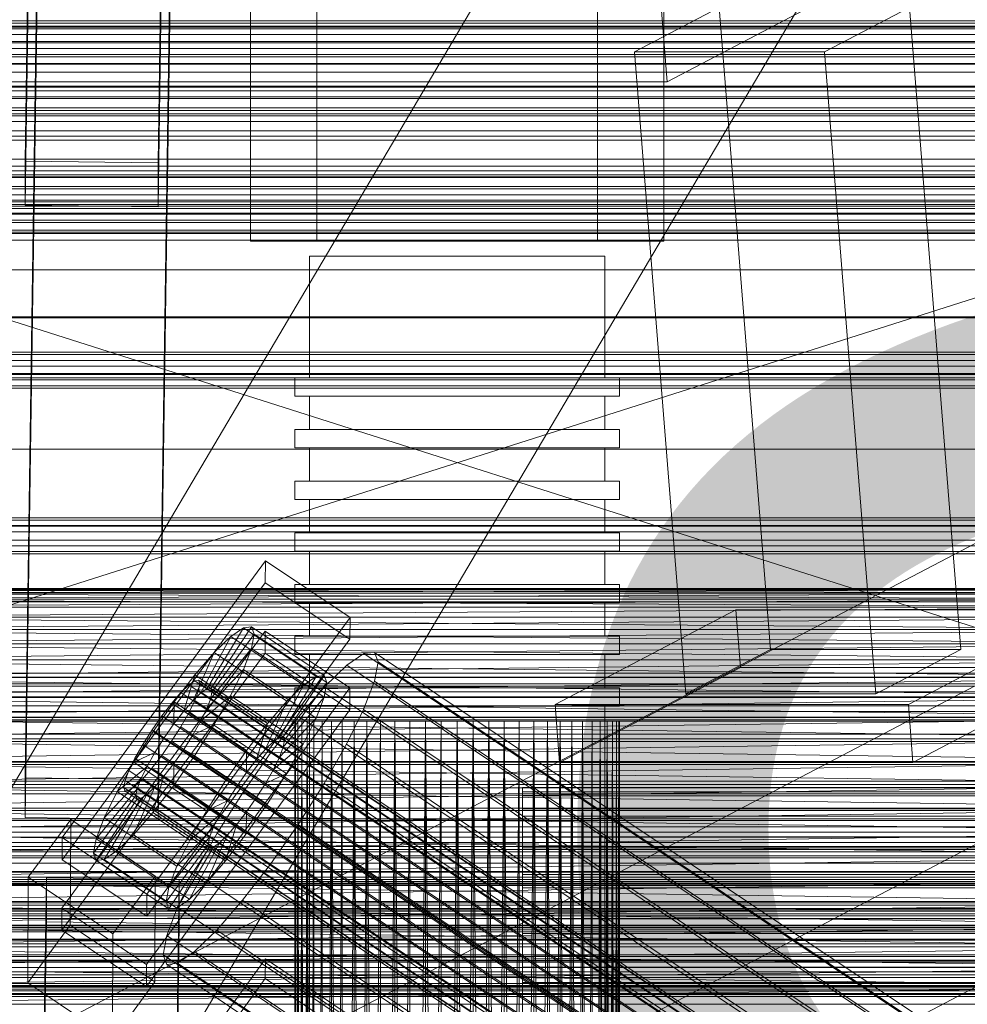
# Model space of a CAD drawing. Header units: millimetres. Extents: x -4738 to 65662, y -68080 to 6847.
# Tile 260 of 656: x -379 to -251, y -33858 to -33725. Entities that reach past the tile are written whole.
import ezdxf

# ---------------------------------------------------------------- set-up
doc = ezdxf.new("R2010")
doc.units = ezdxf.units.MM
for name, color, linetype, lineweight in [('COTAS_O', 1, 'Continuous', 0), ('frontal_briquetadora', 7, 'Continuous', 0), ('frontal_C01', 7, 'Continuous', 0), ('frontal_C02', 7, 'Continuous', 0), ('frontal_C03', 7, 'Continuous', 0), ('frontal_C10', 7, 'Continuous', 0), ('frontal_mezcladora', 7, 'Continuous', 0), ('frontal_secador', 7, 'Continuous', 0)]:
    doc.layers.add(name, color=color, linetype=linetype, lineweight=lineweight)
doc.dimstyles.new('R19_100', dxfattribs={"dimtxt": 250, "dimasz": 150, "dimexe": 150, "dimexo": 80, "dimgap": 100, "dimtad": 1, "dimtih": 1, "dimtoh": 1, "dimdsep": 46, "dimcen": 0.09, "dimadec": 0, "dimazin": 0, "dimtfac": 1, "dimtdec": 4, "dimtofl": 0, "dimtmove": 0, "dimatfit": 3, "dimfxl": 1, "dimtolj": 1, "dimtzin": 0, "dimarcsym": 0})

# ---------------------------------------------------------------- blocks, each defined once
blk = doc.blocks.new('DIM_R30_48')
at = {"layer": 'COTAS_O'}
for p, q in [((-1725, -33700), (-1575, -33655)), ((1725, -33700), (1575, -33655)), ((-1725, -34400), (-1725, -33700)), ((-1725, -33700), (1725, -33700)), ((-1725, -33700), (-1575, -33745)), ((1725, -33700), (1575, -33745)), ((1725, -34400), (1725, -33700))]:
    blk.add_line(p, q, dxfattribs=at)
blk.add_text('3450 O', height=250, dxfattribs=at).set_placement((0, -33600))
blk = doc.blocks.new('DIM_R30_51')
at = {"layer": 'COTAS_O'}
for p, q in [((-650, -33700), (50, -33700)), ((50, -33700), (5, -33850)), ((50, -34900), (50, -33700)), ((50, -33700), (95, -33850)), ((50, -34900), (5, -34750)), ((50, -34900), (95, -34750)), ((-650, -34900), (50, -34900))]:
    blk.add_line(p, q, dxfattribs=at)
blk.add_text('1200 O', height=250, rotation=90, dxfattribs=at).set_placement((-50, -34300))
blk = doc.blocks.new('DIM_R30_52')
at = {"layer": 'COTAS_O'}
for p, q in [((-650, -34200), (-500, -34155)), ((650, -34200), (500, -34155)), ((-650, -34900), (-650, -34200)), ((-650, -34200), (650, -34200)), ((-650, -34200), (-500, -34245)), ((650, -34200), (500, -34245)), ((650, -34900), (650, -34200))]:
    blk.add_line(p, q, dxfattribs=at)
blk.add_text('1300 O', height=250, dxfattribs=at).set_placement((0, -34100))

msp = doc.modelspace()

# ---------------------------------------------------------------- linework, layer by layer
at = {"layer": 'frontal_briquetadora'}
for p, q in [((-348, -33700), (-348, -33755)), ((-339, -33700), (-339, -33755)), ((-301, -33700), (-301, -33755)), ((-292, -33700), (-292, -33755)), ((-210, -33820), (-430, -33750)), ((-430, -33750), (-210, -33750)), ((-210, -33750), (-430, -33820)), ((-292, -33755), (-348, -33755)), ((-301, -33755), (-339, -33755)), ((-338.019, -33757), (-340, -33757)), ((-340, -33757), (-340, -33773.5)), ((-332.47, -33757), (-338.019, -33757)), ((-324.45, -33757), (-332.47, -33757)), ((-315.55, -33757), (-324.45, -33757)), ((-307.53, -33757), (-315.55, -33757)), ((-301.981, -33757), (-307.53, -33757)), ((-300, -33757), (-301.981, -33757)), ((-300, -33757), (-300, -33773.5)), ((-339.821, -33773.5), (-342, -33773.5)), ((-342, -33773.5), (-342, -33776)), ((-338.019, -33773.5), (-340, -33773.5)), ((-333.717, -33773.5), (-339.821, -33773.5)), ((-332.47, -33773.5), (-338.019, -33773.5)), ((-324.895, -33773.5), (-333.717, -33773.5)), ((-324.45, -33773.5), (-332.47, -33773.5)), ((-315.105, -33773.5), (-324.895, -33773.5)), ((-315.55, -33773.5), (-324.45, -33773.5)), ((-307.53, -33773.5), (-315.55, -33773.5)), ((-306.283, -33773.5), (-315.105, -33773.5)), ((-301.981, -33773.5), (-307.53, -33773.5)), ((-300.179, -33773.5), (-306.283, -33773.5)), ((-300, -33773.5), (-301.981, -33773.5)), ((-298, -33773.5), (-300.179, -33773.5)), ((-298, -33773.5), (-298, -33776)), ((-339.821, -33776), (-342, -33776)), ((-338.019, -33776), (-340, -33776)), ((-340, -33776), (-340, -33780.5)), ((-333.717, -33776), (-339.821, -33776)), ((-332.47, -33776), (-338.019, -33776)), ((-324.895, -33776), (-333.717, -33776)), ((-324.45, -33776), (-332.47, -33776)), ((-315.105, -33776), (-324.895, -33776)), ((-315.55, -33776), (-324.45, -33776)), ((-307.53, -33776), (-315.55, -33776)), ((-306.283, -33776), (-315.105, -33776)), ((-301.981, -33776), (-307.53, -33776)), ((-300.179, -33776), (-306.283, -33776)), ((-300, -33776), (-301.981, -33776)), ((-298, -33776), (-300.179, -33776)), ((-300, -33776), (-300, -33780.5)), ((-339.821, -33780.5), (-342, -33780.5)), ((-342, -33780.5), (-342, -33783)), ((-338.019, -33780.5), (-340, -33780.5)), ((-333.717, -33780.5), (-339.821, -33780.5)), ((-332.47, -33780.5), (-338.019, -33780.5)), ((-324.895, -33780.5), (-333.717, -33780.5)), ((-324.45, -33780.5), (-332.47, -33780.5)), ((-315.105, -33780.5), (-324.895, -33780.5)), ((-315.55, -33780.5), (-324.45, -33780.5)), ((-307.53, -33780.5), (-315.55, -33780.5)), ((-306.283, -33780.5), (-315.105, -33780.5)), ((-301.981, -33780.5), (-307.53, -33780.5)), ((-300.179, -33780.5), (-306.283, -33780.5)), ((-300, -33780.5), (-301.981, -33780.5)), ((-298, -33780.5), (-300.179, -33780.5)), ((-298, -33780.5), (-298, -33783)), ((-339.821, -33783), (-342, -33783)), ((-338.019, -33783), (-340, -33783)), ((-340, -33783), (-340, -33787.5)), ((-333.717, -33783), (-339.821, -33783)), ((-332.47, -33783), (-338.019, -33783)), ((-324.895, -33783), (-333.717, -33783)), ((-324.45, -33783), (-332.47, -33783)), ((-315.105, -33783), (-324.895, -33783)), ((-315.55, -33783), (-324.45, -33783)), ((-307.53, -33783), (-315.55, -33783)), ((-306.283, -33783), (-315.105, -33783)), ((-301.981, -33783), (-307.53, -33783)), ((-300.179, -33783), (-306.283, -33783)), ((-300, -33783), (-301.981, -33783)), ((-298, -33783), (-300.179, -33783)), ((-300, -33783), (-300, -33787.5)), ((-339.821, -33787.5), (-342, -33787.5)), ((-342, -33787.5), (-342, -33790)), ((-338.019, -33787.5), (-340, -33787.5)), ((-333.717, -33787.5), (-339.821, -33787.5)), ((-332.47, -33787.5), (-338.019, -33787.5)), ((-324.895, -33787.5), (-333.717, -33787.5)), ((-324.45, -33787.5), (-332.47, -33787.5)), ((-315.105, -33787.5), (-324.895, -33787.5)), ((-315.55, -33787.5), (-324.45, -33787.5)), ((-307.53, -33787.5), (-315.55, -33787.5)), ((-306.283, -33787.5), (-315.105, -33787.5)), ((-301.981, -33787.5), (-307.53, -33787.5)), ((-300.179, -33787.5), (-306.283, -33787.5)), ((-300, -33787.5), (-301.981, -33787.5)), ((-298, -33787.5), (-300.179, -33787.5)), ((-298, -33787.5), (-298, -33790)), ((-339.821, -33790), (-342, -33790)), ((-338.019, -33790), (-340, -33790)), ((-340, -33790), (-340, -33794.5)), ((-333.717, -33790), (-339.821, -33790)), ((-332.47, -33790), (-338.019, -33790)), ((-324.895, -33790), (-333.717, -33790)), ((-324.45, -33790), (-332.47, -33790)), ((-315.105, -33790), (-324.895, -33790)), ((-315.55, -33790), (-324.45, -33790)), ((-307.53, -33790), (-315.55, -33790)), ((-306.283, -33790), (-315.105, -33790)), ((-301.981, -33790), (-307.53, -33790)), ((-300.179, -33790), (-306.283, -33790)), ((-300, -33790), (-301.981, -33790)), ((-298, -33790), (-300.179, -33790)), ((-300, -33790), (-300, -33794.5)), ((-339.821, -33794.5), (-342, -33794.5)), ((-342, -33794.5), (-342, -33797)), ((-338.019, -33794.5), (-340, -33794.5)), ((-333.717, -33794.5), (-339.821, -33794.5)), ((-332.47, -33794.5), (-338.019, -33794.5)), ((-324.895, -33794.5), (-333.717, -33794.5)), ((-324.45, -33794.5), (-332.47, -33794.5)), ((-315.105, -33794.5), (-324.895, -33794.5)), ((-315.55, -33794.5), (-324.45, -33794.5)), ((-307.53, -33794.5), (-315.55, -33794.5)), ((-306.283, -33794.5), (-315.105, -33794.5)), ((-301.981, -33794.5), (-307.53, -33794.5)), ((-300.179, -33794.5), (-306.283, -33794.5)), ((-300, -33794.5), (-301.981, -33794.5)), ((-298, -33794.5), (-300.179, -33794.5)), ((-298, -33794.5), (-298, -33797)), ((-339.821, -33797), (-342, -33797)), ((-338.019, -33797), (-340, -33797)), ((-340, -33797), (-340, -33801.5)), ((-333.717, -33797), (-339.821, -33797)), ((-332.47, -33797), (-338.019, -33797)), ((-324.895, -33797), (-333.717, -33797)), ((-324.45, -33797), (-332.47, -33797)), ((-315.105, -33797), (-324.895, -33797)), ((-315.55, -33797), (-324.45, -33797)), ((-307.53, -33797), (-315.55, -33797)), ((-306.283, -33797), (-315.105, -33797)), ((-301.981, -33797), (-307.53, -33797)), ((-300.179, -33797), (-306.283, -33797)), ((-300, -33797), (-301.981, -33797)), ((-298, -33797), (-300.179, -33797)), ((-300, -33797), (-300, -33801.5)), ((-210, -33802.05), (-430, -33802.209)), ((-210, -33802.05), (-430, -33802.05)), ((-210, -33802.209), (-430, -33802.05)), ((-210, -33802.209), (-430, -33802.684)), ((-210, -33802.209), (-430, -33802.209)), ((-210, -33802.684), (-430, -33802.209)), ((-339.821, -33801.5), (-342, -33801.5)), ((-342, -33801.5), (-342, -33804)), ((-338.019, -33801.5), (-340, -33801.5)), ((-333.717, -33801.5), (-339.821, -33801.5)), ((-332.47, -33801.5), (-338.019, -33801.5)), ((-324.895, -33801.5), (-333.717, -33801.5)), ((-324.45, -33801.5), (-332.47, -33801.5)), ((-315.105, -33801.5), (-324.895, -33801.5)), ((-315.55, -33801.5), (-324.45, -33801.5)), ((-307.53, -33801.5), (-315.55, -33801.5)), ((-306.283, -33801.5), (-315.105, -33801.5)), ((-301.981, -33801.5), (-307.53, -33801.5)), ((-300.179, -33801.5), (-306.283, -33801.5)), ((-300, -33801.5), (-301.981, -33801.5)), ((-298, -33801.5), (-300.179, -33801.5)), ((-298, -33801.5), (-298, -33804)), ((-210, -33802.684), (-430, -33803.471)), ((-210, -33802.684), (-430, -33802.684)), ((-210, -33803.471), (-430, -33802.684)), ((-210, -33803.471), (-430, -33804.562)), ((-210, -33803.471), (-430, -33803.471)), ((-210, -33804.562), (-430, -33803.471)), ((-210, -33804.562), (-430, -33805.946)), ((-210, -33804.562), (-430, -33804.562)), ((-339.821, -33804), (-342, -33804)), ((-338.019, -33804), (-340, -33804)), ((-340, -33804), (-340, -33808.5)), ((-333.717, -33804), (-339.821, -33804)), ((-332.47, -33804), (-338.019, -33804)), ((-324.895, -33804), (-333.717, -33804)), ((-324.45, -33804), (-332.47, -33804)), ((-315.105, -33804), (-324.895, -33804)), ((-315.55, -33804), (-324.45, -33804)), ((-307.53, -33804), (-315.55, -33804)), ((-306.283, -33804), (-315.105, -33804)), ((-301.981, -33804), (-307.53, -33804)), ((-300.179, -33804), (-306.283, -33804)), ((-300, -33804), (-301.981, -33804)), ((-298, -33804), (-300.179, -33804)), ((-300, -33804), (-300, -33808.5)), ((-210, -33805.946), (-430, -33807.611)), ((-210, -33805.946), (-430, -33805.946)), ((-210, -33807.611), (-430, -33805.946)), ((-210, -33807.611), (-430, -33809.54)), ((-210, -33807.611), (-430, -33807.611)), ((-430, -33807.611), (-210, -33809.54)), ((-339.821, -33808.5), (-342, -33808.5)), ((-342, -33808.5), (-342, -33811)), ((-338.019, -33808.5), (-340, -33808.5)), ((-333.717, -33808.5), (-339.821, -33808.5)), ((-332.47, -33808.5), (-338.019, -33808.5)), ((-324.895, -33808.5), (-333.717, -33808.5)), ((-324.45, -33808.5), (-332.47, -33808.5)), ((-315.105, -33808.5), (-324.895, -33808.5)), ((-315.55, -33808.5), (-324.45, -33808.5)), ((-307.53, -33808.5), (-315.55, -33808.5)), ((-306.283, -33808.5), (-315.105, -33808.5)), ((-301.981, -33808.5), (-307.53, -33808.5)), ((-300.179, -33808.5), (-306.283, -33808.5)), ((-300, -33808.5), (-301.981, -33808.5)), ((-298, -33808.5), (-300.179, -33808.5)), ((-298, -33808.5), (-298, -33811)), ((-210, -33809.54), (-430, -33811.715)), ((-210, -33809.54), (-430, -33809.54)), ((-430, -33809.54), (-210, -33811.715)), ((-210, -33811.715), (-430, -33811.715)), ((-430, -33814.115), (-210, -33811.715)), ((-430, -33811.715), (-210, -33814.115)), ((-339.821, -33811), (-342, -33811)), ((-338.019, -33811), (-340, -33811)), ((-340, -33811), (-340, -33815.5)), ((-333.717, -33811), (-339.821, -33811)), ((-332.47, -33811), (-338.019, -33811)), ((-324.895, -33811), (-333.717, -33811)), ((-324.45, -33811), (-332.47, -33811)), ((-315.105, -33811), (-324.895, -33811)), ((-315.55, -33811), (-324.45, -33811)), ((-307.53, -33811), (-315.55, -33811)), ((-306.283, -33811), (-315.105, -33811)), ((-301.981, -33811), (-307.53, -33811)), ((-300.179, -33811), (-306.283, -33811)), ((-300, -33811), (-301.981, -33811)), ((-298, -33811), (-300.179, -33811)), ((-300, -33811), (-300, -33815.5)), ((-210, -33814.115), (-430, -33814.115)), ((-430, -33816.716), (-210, -33814.115)), ((-430, -33814.115), (-210, -33816.716)), ((-339.821, -33815.5), (-342, -33815.5)), ((-342, -33815.5), (-342, -33818)), ((-338.019, -33815.5), (-340, -33815.5)), ((-333.717, -33815.5), (-339.821, -33815.5)), ((-332.47, -33815.5), (-338.019, -33815.5)), ((-324.895, -33815.5), (-333.717, -33815.5)), ((-324.45, -33815.5), (-332.47, -33815.5)), ((-315.105, -33815.5), (-324.895, -33815.5)), ((-315.55, -33815.5), (-324.45, -33815.5)), ((-307.53, -33815.5), (-315.55, -33815.5)), ((-306.283, -33815.5), (-315.105, -33815.5)), ((-301.981, -33815.5), (-307.53, -33815.5)), ((-300.179, -33815.5), (-306.283, -33815.5)), ((-300, -33815.5), (-301.981, -33815.5)), ((-298, -33815.5), (-300.179, -33815.5)), ((-298, -33815.5), (-298, -33818)), ((-210, -33816.716), (-430, -33816.716)), ((-430, -33819.494), (-210, -33816.716)), ((-430, -33816.716), (-210, -33819.494)), ((-339.821, -33818), (-342, -33818)), ((-338.019, -33818), (-340, -33818)), ((-340, -33818), (-340, -33990)), ((-333.717, -33818), (-339.821, -33818)), ((-332.47, -33818), (-338.019, -33818)), ((-324.895, -33818), (-333.717, -33818)), ((-324.45, -33818), (-332.47, -33818)), ((-315.105, -33818), (-324.895, -33818)), ((-315.55, -33818), (-324.45, -33818)), ((-307.53, -33818), (-315.55, -33818)), ((-306.283, -33818), (-315.105, -33818)), ((-301.981, -33818), (-307.53, -33818)), ((-300.179, -33818), (-306.283, -33818)), ((-300, -33818), (-301.981, -33818)), ((-298, -33818), (-300.179, -33818)), ((-300, -33818), (-300, -33990)), ((-210, -33819.494), (-430, -33819.494)), ((-430, -33822.421), (-210, -33819.494)), ((-430, -33819.494), (-210, -33822.421)), ((-210, -33820), (-430, -33820)), ((-335.556, -33820), (-430, -33820)), ((-430, -33820), (-333.957, -33820)), ((-337.006, -33820), (-430, -33820)), ((-338.292, -33820), (-430, -33820)), ((-430, -33820), (-332.223, -33820)), ((-339.402, -33820), (-430, -33820)), ((-430, -33820), (-330.371, -33820)), ((-340.325, -33820), (-430, -33820)), ((-430, -33820), (-328.419, -33820)), ((-341.053, -33820), (-430, -33820)), ((-430, -33820), (-326.386, -33820)), ((-430, -33820), (-324.292, -33820)), ((-341.577, -33820), (-430, -33820)), ((-430, -33820), (-322.156, -33820)), ((-320, -33820), (-430, -33820)), ((-341.894, -33820), (-430, -33820)), ((-342, -33820), (-430, -33820)), ((-341.894, -33820), (-342, -34060)), ((-342, -33820), (-342, -34060)), ((-341.894, -33820), (-342, -33820)), ((-342, -33820), (-341.894, -34060)), ((-341.577, -33820), (-341.894, -34060)), ((-341.894, -33820), (-341.894, -34060)), ((-341.577, -33820), (-341.894, -33820)), ((-341.894, -33820), (-341.577, -34060)), ((-341.053, -33820), (-341.577, -34060)), ((-341.577, -33820), (-341.577, -34060)), ((-341.053, -33820), (-341.577, -33820)), ((-341.577, -33820), (-341.053, -34060)), ((-340.325, -33820), (-341.053, -34060)), ((-341.053, -33820), (-341.053, -34060)), ((-340.325, -33820), (-341.053, -33820)), ((-341.053, -33820), (-340.325, -34060)), ((-339.402, -33820), (-340.325, -34060)), ((-340.325, -33820), (-340.325, -34060)), ((-339.402, -33820), (-340.325, -33820)), ((-340.325, -33820), (-339.402, -34060)), ((-338.292, -33820), (-339.402, -34060)), ((-339.402, -33820), (-339.402, -34060)), ((-338.292, -33820), (-339.402, -33820)), ((-337.006, -33820), (-338.292, -34060)), ((-338.292, -33820), (-338.292, -34060)), ((-337.006, -33820), (-338.292, -33820)), ((-335.556, -33820), (-337.006, -34060)), ((-337.006, -33820), (-337.006, -34060)), ((-335.556, -33820), (-337.006, -33820)), ((-337.006, -33820), (-335.556, -34060)), ((-333.957, -33820), (-335.556, -34060)), ((-335.556, -33820), (-335.556, -34060)), ((-333.957, -33820), (-335.556, -33820)), ((-332.223, -33820), (-333.957, -34060)), ((-333.957, -34060), (-333.957, -33820)), ((-332.223, -33820), (-333.957, -33820)), ((-333.957, -33820), (-332.223, -34060)), ((-330.371, -33820), (-332.223, -34060)), ((-332.223, -34060), (-332.223, -33820)), ((-330.371, -33820), (-332.223, -33820)), ((-332.223, -33820), (-330.371, -34060)), ((-328.419, -33820), (-330.371, -34060)), ((-330.371, -34060), (-330.371, -33820)), ((-328.419, -33820), (-330.371, -33820)), ((-326.386, -33820), (-328.419, -34060)), ((-328.419, -34060), (-328.419, -33820)), ((-326.386, -33820), (-328.419, -33820)), ((-328.419, -33820), (-326.386, -34060)), ((-324.292, -33820), (-326.386, -34060)), ((-326.386, -34060), (-326.386, -33820)), ((-324.292, -33820), (-326.386, -33820)), ((-322.156, -33820), (-324.292, -34060)), ((-324.292, -34060), (-324.292, -33820)), ((-322.156, -33820), (-324.292, -33820)), ((-324.292, -33820), (-322.156, -34060)), ((-320, -33820), (-322.156, -34060)), ((-322.156, -34060), (-322.156, -33820)), ((-320, -33820), (-322.156, -33820)), ((-320, -34060), (-320, -33820)), ((-210, -33820), (-320, -33820)), ((-317.844, -33820), (-320, -33820)), ((-317.844, -33820), (-320, -34060)), ((-317.844, -34060), (-320, -33820)), ((-210, -33820), (-317.844, -33820)), ((-315.708, -33820), (-317.844, -33820)), ((-317.844, -33820), (-317.844, -34060)), ((-317.844, -34060), (-315.708, -33820)), ((-315.708, -34060), (-317.844, -33820)), ((-210, -33820), (-315.708, -33820)), ((-313.614, -33820), (-315.708, -33820)), ((-315.708, -33820), (-315.708, -34060)), ((-315.708, -34060), (-313.614, -33820)), ((-313.614, -34060), (-315.708, -33820)), ((-210, -33820), (-313.614, -33820)), ((-311.581, -33820), (-313.614, -33820)), ((-313.614, -33820), (-313.614, -34060)), ((-313.614, -34060), (-311.581, -33820)), ((-311.581, -34060), (-313.614, -33820)), ((-210, -33820), (-311.581, -33820)), ((-309.629, -33820), (-311.581, -33820)), ((-311.581, -33820), (-311.581, -34060)), ((-311.581, -34060), (-309.629, -33820)), ((-210, -33820), (-309.629, -33820)), ((-307.777, -33820), (-309.629, -33820)), ((-309.629, -33820), (-309.629, -34060)), ((-309.629, -34060), (-307.777, -33820)), ((-307.777, -34060), (-309.629, -33820)), ((-210, -33820), (-307.777, -33820)), ((-306.043, -33820), (-307.777, -33820)), ((-307.777, -33820), (-307.777, -34060)), ((-307.777, -34060), (-306.043, -33820)), ((-306.043, -34060), (-307.777, -33820)), ((-210, -33820), (-306.043, -33820)), ((-304.444, -33820), (-306.043, -33820)), ((-306.043, -33820), (-306.043, -34060)), ((-306.043, -34060), (-304.444, -33820)), ((-304.444, -34060), (-306.043, -33820)), ((-210, -33820), (-304.444, -33820)), ((-302.994, -33820), (-304.444, -33820)), ((-304.444, -33820), (-304.444, -34060)), ((-302.994, -33820), (-304.444, -34060)), ((-302.994, -34060), (-304.444, -33820)), ((-210, -33820), (-302.994, -33820)), ((-301.708, -33820), (-302.994, -33820)), ((-302.994, -33820), (-302.994, -34060)), ((-301.708, -33820), (-302.994, -34060)), ((-301.708, -34060), (-302.994, -33820)), ((-210, -33820), (-301.708, -33820)), ((-300.598, -33820), (-301.708, -33820)), ((-301.708, -33820), (-301.708, -34060)), ((-300.598, -33820), (-301.708, -34060)), ((-210, -33820), (-300.598, -33820)), ((-299.675, -33820), (-300.598, -33820)), ((-300.598, -33820), (-300.598, -34060)), ((-299.675, -33820), (-300.598, -34060)), ((-299.675, -34060), (-300.598, -33820)), ((-210, -33820), (-299.675, -33820)), ((-298.947, -33820), (-299.675, -33820)), ((-299.675, -33820), (-299.675, -34060)), ((-298.947, -33820), (-299.675, -34060)), ((-299.675, -33820), (-298.947, -34060)), ((-210, -33820), (-298.947, -33820)), ((-298.947, -33820), (-298.423, -33820)), ((-298.947, -33820), (-298.947, -34060)), ((-298.423, -33820), (-298.947, -34060)), ((-298.947, -33820), (-298.423, -34060)), ((-298.423, -33820), (-210, -33820)), ((-298.423, -33820), (-298.106, -33820)), ((-298.423, -33820), (-298.423, -34060)), ((-298.106, -33820), (-298.423, -34060)), ((-298.423, -33820), (-298.106, -34060)), ((-298.106, -33820), (-210, -33820)), ((-298.106, -33820), (-298, -33820)), ((-298.106, -33820), (-298.106, -34060)), ((-298, -33820), (-298.106, -34060)), ((-298, -33820), (-210, -33820)), ((-298, -33820), (-298, -34060)), ((-210, -33822.421), (-430, -33822.421)), ((-430, -33825.47), (-210, -33822.421)), ((-430, -33822.421), (-210, -33825.47)), ((-210, -33825.47), (-430, -33825.47)), ((-430, -33828.612), (-210, -33825.47)), ((-430, -33825.47), (-210, -33828.612)), ((-210, -33828.612), (-430, -33828.612)), ((-430, -33831.815), (-210, -33828.612)), ((-430, -33828.612), (-210, -33831.815)), ((-210, -33831.815), (-430, -33835.05)), ((-210, -33831.815), (-430, -33831.815)), ((-430, -33831.815), (-210, -33835.05)), ((-210, -33835.05), (-430, -33838.284)), ((-430, -33835.05), (-210, -33835.05)), ((-210, -33838.284), (-430, -33835.05)), ((-210, -33838.284), (-430, -33841.488)), ((-430, -33838.284), (-210, -33838.284)), ((-210, -33841.488), (-430, -33844.629)), ((-430, -33841.488), (-210, -33841.488)), ((-210, -33844.629), (-430, -33841.488)), ((-210, -33844.629), (-430, -33847.678)), ((-430, -33844.629), (-210, -33844.629)), ((-210, -33847.678), (-430, -33844.629)), ((-210, -33847.678), (-430, -33850.606)), ((-430, -33847.678), (-210, -33847.678)), ((-210, -33850.606), (-430, -33847.678)), ((-210, -33850.606), (-430, -33853.384)), ((-430, -33850.606), (-210, -33850.606)), ((-210, -33853.384), (-430, -33850.606)), ((-210, -33853.384), (-430, -33855.985)), ((-430, -33853.384), (-210, -33853.384)), ((-210, -33855.985), (-430, -33853.384)), ((-210, -33855.985), (-430, -33858.384)), ((-430, -33855.985), (-210, -33855.985))]:
    msp.add_line(p, q, dxfattribs=at)
at = {"layer": 'frontal_C01'}
for p, q in [((-378.512, -33827.696), (-375.644, -33632.585)), ((-357.646, -33632.83), (-360.514, -33827.941)), ((-378.512, -33833.088), (-375.644, -33637.978)), ((-360.514, -33833.334), (-357.646, -33638.223)), ((-450, -33734.629), (450, -33734.629)), ((-425, -33822.766), (425, -33822.766)), ((-360.514, -33827.941), (-378.512, -33827.696)), ((-378.512, -33827.696), (-378.512, -33833.088)), ((-360.514, -33833.334), (-360.514, -33827.941)), ((-378.512, -33833.088), (-360.514, -33833.334)), ((425, -33834.322), (-425, -33834.322)), ((425, -33836.463), (-425, -33836.463)), ((-425, -33848.019), (425, -33848.019)), ((-373.501, -33890.064), (-345.969, -33852.21)), ((-345.981, -33854.906), (-345.969, -33852.21)), ((-345.969, -33852.21), (-334.501, -33859.946)), ((-345.981, -33854.906), (-373.513, -33892.761)), ((-334.513, -33862.643), (-345.981, -33854.906)), ((980, -33857.304), (-980, -33857.304))]:
    msp.add_line(p, q, dxfattribs=at)
at = {"layer": 'frontal_C02'}
for p, q in [((-446.358, -33940.707), (-186.358, -33500.707)), ((-413.642, -33960.038), (-153.642, -33520.038)), ((-378.512, -33744.143), (-375.644, -33550.738)), ((-357.646, -33550.982), (-360.514, -33744.387)), ((-378.512, -33750.105), (-375.644, -33556.7)), ((-360.514, -33750.348), (-357.646, -33556.943)), ((-425, -33738.79), (425, -33738.79)), ((-360.514, -33744.387), (-378.512, -33744.143)), ((-378.512, -33744.143), (-378.512, -33750.105)), ((-360.514, -33750.348), (-360.514, -33744.387)), ((425, -33750.245), (-425, -33750.245)), ((-378.512, -33750.105), (-360.514, -33750.348)), ((425, -33753.931), (-425, -33753.931)), ((-425, -33765.386), (425, -33765.386)), ((-373.501, -33835.805), (-345.969, -33798.283)), ((-345.981, -33801.263), (-345.969, -33798.283)), ((-345.969, -33798.283), (-334.501, -33805.952)), ((-345.981, -33801.263), (-373.513, -33838.786)), ((-334.513, -33808.932), (-345.981, -33801.263)), ((-334.501, -33805.952), (-362.033, -33843.474)), ((-334.501, -33805.952), (-334.513, -33808.932)), ((-373.539, -33845.343), (-346.008, -33807.82)), ((-353.892, -33815.635), (-348.918, -33807.375)), ((-353.378, -33815.579), (-347.835, -33807.257)), ((-348.918, -33807.375), (-350.645, -33808.562)), ((-347.835, -33807.257), (-348.918, -33807.375)), ((-348.918, -33807.375), (-339.088, -33813.948)), ((-347.835, -33807.257), (-338.005, -33813.83)), ((-347.47, -33808.216), (-347.835, -33807.257)), ((-346.02, -33810.801), (-346.008, -33807.82)), ((-346.008, -33807.82), (-334.539, -33815.489)), ((-362.045, -33846.455), (-334.513, -33808.932)), ((-354.71, -33816.197), (-350.645, -33808.562)), ((-353.205, -33816.033), (-347.47, -33808.216)), ((-350.645, -33808.562), (-352.899, -33810.738)), ((-350.645, -33808.562), (-340.816, -33815.136)), ((-347.847, -33810.188), (-347.47, -33808.216)), ((-347.47, -33808.216), (-337.64, -33814.79)), ((-353.384, -33816.967), (-347.847, -33810.188)), ((-348.941, -33813.038), (-347.847, -33810.188)), ((-347.847, -33810.188), (-338.017, -33816.762)), ((-346.02, -33810.801), (-373.551, -33848.323)), ((-355.777, -33817.228), (-352.899, -33810.738)), ((-352.899, -33810.738), (-355.525, -33813.755)), ((-352.899, -33810.738), (-343.069, -33817.312)), ((-334.551, -33818.47), (-346.02, -33810.801)), ((-332.629, -33810.853), (-334.938, -33812.44)), ((-331.181, -33810.695), (-332.629, -33810.853)), ((-332.629, -33810.853), (-148.32, -33934.108)), ((-330.692, -33811.978), (-331.181, -33810.695)), ((-331.181, -33810.695), (-146.872, -33933.95)), ((-353.902, -33818.317), (-348.941, -33813.038)), ((-350.678, -33816.571), (-348.941, -33813.038)), ((-348.941, -33813.038), (-339.111, -33819.611)), ((-334.938, -33812.44), (-337.95, -33815.35)), ((-334.938, -33812.44), (-150.629, -33935.695)), ((-331.197, -33814.614), (-330.692, -33811.978)), ((-330.692, -33811.978), (-146.383, -33935.233)), ((-355.525, -33813.755), (-358.345, -33817.406)), ((-357.021, -33818.657), (-355.525, -33813.755)), ((-355.53, -33814.539), (-356.348, -33815.102)), ((-355.017, -33814.483), (-355.53, -33814.539)), ((-355.53, -33814.539), (-141.731, -33957.515)), ((-355.525, -33813.755), (-345.695, -33820.328)), ((-354.844, -33814.938), (-355.017, -33814.483)), ((-355.017, -33814.483), (-141.218, -33957.459)), ((-339.088, -33813.948), (-344.062, -33822.208)), ((-338.005, -33813.83), (-343.549, -33822.152)), ((-340.816, -33815.136), (-339.088, -33813.948)), ((-339.088, -33813.948), (-338.005, -33813.83)), ((-338.005, -33813.83), (-337.64, -33814.79)), ((-334.539, -33815.489), (-362.071, -33853.012)), ((-356.348, -33815.102), (-357.415, -33816.133)), ((-356.348, -33815.102), (-142.549, -33958.077)), ((-355.541, -33817.222), (-355.022, -33815.872)), ((-355.022, -33815.872), (-354.844, -33814.938)), ((-355.022, -33815.872), (-141.224, -33958.847)), ((-354.844, -33814.938), (-141.045, -33957.913)), ((-354.71, -33816.197), (-353.892, -33815.635)), ((-353.892, -33815.635), (-353.378, -33815.579)), ((-344.062, -33822.208), (-353.892, -33815.635)), ((-343.549, -33822.152), (-353.378, -33815.579)), ((-353.378, -33815.579), (-353.205, -33816.033)), ((-340.816, -33815.136), (-344.88, -33822.771)), ((-337.64, -33814.79), (-343.376, -33822.607)), ((-343.069, -33817.312), (-340.816, -33815.136)), ((-337.95, -33815.35), (-341.461, -33819.382)), ((-337.64, -33814.79), (-338.017, -33816.762)), ((-337.95, -33815.35), (-153.641, -33938.604)), ((-334.539, -33815.489), (-334.551, -33818.47)), ((-332.659, -33818.423), (-331.197, -33814.614)), ((-331.197, -33814.614), (-146.887, -33937.869)), ((-357.415, -33816.133), (-358.659, -33817.561)), ((-357.415, -33816.133), (-143.617, -33959.108)), ((-357.021, -33818.657), (-355.777, -33817.228)), ((-356.363, -33818.895), (-355.541, -33817.222)), ((-355.777, -33817.228), (-354.71, -33816.197)), ((-345.947, -33823.802), (-355.777, -33817.228)), ((-355.541, -33817.222), (-141.742, -33960.197)), ((-354.725, -33819.991), (-350.678, -33816.571)), ((-344.88, -33822.771), (-354.71, -33816.197)), ((-353.384, -33816.967), (-353.902, -33818.317)), ((-353.205, -33816.033), (-353.384, -33816.967)), ((-343.554, -33823.541), (-353.384, -33816.967)), ((-343.376, -33822.607), (-353.205, -33816.033)), ((-352.938, -33820.547), (-350.678, -33816.571)), ((-350.678, -33816.571), (-340.848, -33823.144)), ((-338.017, -33816.762), (-343.554, -33823.541)), ((-338.017, -33816.762), (-339.111, -33819.611)), ((-362.083, -33855.992), (-334.551, -33818.47)), ((-358.345, -33817.406), (-361.166, -33821.443)), ((-358.659, -33817.561), (-359.995, -33819.291)), ((-358.659, -33817.561), (-144.861, -33960.537)), ((-358.345, -33817.406), (-358.357, -33820.386)), ((-348.515, -33823.98), (-358.345, -33817.406)), ((-353.902, -33818.317), (-354.725, -33819.991)), ((-344.073, -33824.891), (-353.902, -33818.317)), ((-343.069, -33817.312), (-345.947, -33823.802)), ((-345.695, -33820.328), (-343.069, -33817.312)), ((-334.981, -33823.147), (-332.659, -33818.423)), ((-332.659, -33818.423), (-148.35, -33941.678)), ((-359.995, -33819.291), (-361.332, -33821.203)), ((-146.196, -33962.266), (-359.995, -33819.291)), ((-358.357, -33820.386), (-357.021, -33818.657)), ((-357.434, -33820.779), (-356.363, -33818.895)), ((-347.191, -33825.231), (-357.021, -33818.657)), ((-356.363, -33818.895), (-142.565, -33961.871)), ((-341.461, -33819.382), (-345.231, -33824.263)), ((-339.111, -33819.611), (-344.073, -33824.891)), ((-341.461, -33819.382), (-157.152, -33942.637)), ((-339.111, -33819.611), (-340.848, -33823.144)), ((-361.332, -33821.203), (-362.578, -33823.168)), ((-361.332, -33821.203), (-147.533, -33964.178)), ((-359.693, -33822.299), (-358.357, -33820.386)), ((-358.68, -33822.743), (-357.434, -33820.779)), ((-358.357, -33820.386), (-348.527, -33826.96)), ((-357.434, -33820.779), (-143.635, -33963.754)), ((-354.725, -33819.991), (-355.796, -33821.874)), ((-355.796, -33821.874), (-352.938, -33820.547)), ((-355.569, -33824.695), (-352.938, -33820.547)), ((-344.895, -33826.564), (-354.725, -33819.991)), ((-352.938, -33820.547), (-343.108, -33827.12)), ((-348.515, -33823.98), (-345.695, -33820.328)), ((-345.695, -33820.328), (-347.191, -33825.231)), ((-361.166, -33821.443), (-363.797, -33825.591)), ((-359.693, -33822.299), (-361.166, -33821.443)), ((-361.166, -33821.443), (-351.336, -33828.017)), ((-360.939, -33824.264), (-359.693, -33822.299)), ((-349.863, -33828.872), (-359.693, -33822.299)), ((-355.796, -33821.874), (-357.042, -33823.839)), ((-345.966, -33828.448), (-355.796, -33821.874)), ((-344.062, -33822.208), (-344.88, -33822.771)), ((-343.549, -33822.152), (-344.062, -33822.208)), ((-343.376, -33822.607), (-343.549, -33822.152)), ((-362.578, -33823.168), (-363.648, -33825.051)), ((-362.578, -33823.168), (-148.779, -33966.143)), ((-360.017, -33824.656), (-358.68, -33822.743)), ((-358.68, -33822.743), (-144.881, -33965.719)), ((-357.042, -33823.839), (-358.378, -33825.751)), ((-357.042, -33823.839), (-355.569, -33824.695)), ((-347.212, -33830.413), (-357.042, -33823.839)), ((-345.947, -33823.802), (-347.191, -33825.231)), ((-344.88, -33822.771), (-345.947, -33823.802)), ((-340.848, -33823.144), (-344.895, -33826.564)), ((-344.073, -33824.891), (-343.554, -33823.541)), ((-343.554, -33823.541), (-343.376, -33822.607)), ((-340.848, -33823.144), (-343.108, -33827.12)), ((-338.003, -33828.462), (-334.981, -33823.147)), ((-334.981, -33823.147), (-150.672, -33946.401)), ((-363.648, -33825.051), (-364.471, -33826.725)), ((-360.939, -33824.264), (-363.797, -33825.591)), ((-363.648, -33825.051), (-149.85, -33968.027)), ((-362.01, -33826.147), (-360.939, -33824.264)), ((-361.352, -33826.385), (-360.017, -33824.656)), ((-351.109, -33830.837), (-360.939, -33824.264)), ((-360.017, -33824.656), (-146.218, -33967.631)), ((-358.39, -33828.732), (-355.569, -33824.695)), ((-355.569, -33824.695), (-345.739, -33831.268)), ((-351.336, -33828.017), (-348.515, -33823.98)), ((-345.231, -33824.263), (-349.002, -33829.66)), ((-348.527, -33826.96), (-348.515, -33823.98)), ((-347.191, -33825.231), (-348.527, -33826.96)), ((-160.922, -33947.518), (-345.231, -33824.263)), ((-344.895, -33826.564), (-344.073, -33824.891)), ((-363.797, -33825.591), (-366.057, -33829.567)), ((-362.01, -33826.147), (-366.057, -33829.567)), ((-363.797, -33825.591), (-353.967, -33832.165)), ((-362.833, -33827.821), (-362.01, -33826.147)), ((-362.596, -33827.814), (-361.352, -33826.385)), ((-352.18, -33832.721), (-362.01, -33826.147)), ((-361.352, -33826.385), (-147.554, -33969.361)), ((-358.378, -33825.751), (-359.714, -33827.481)), ((-358.378, -33825.751), (-358.39, -33828.732)), ((-348.548, -33832.325), (-358.378, -33825.751)), ((-345.966, -33828.448), (-344.895, -33826.564)), ((-362.833, -33827.821), (-367.794, -33833.1)), ((-364.471, -33826.725), (-364.989, -33828.075)), ((-364.471, -33826.725), (-150.672, -33969.7)), ((-363.664, -33828.845), (-362.596, -33827.814)), ((-363.351, -33829.17), (-362.833, -33827.821)), ((-353.003, -33834.394), (-362.833, -33827.821)), ((-362.596, -33827.814), (-148.798, -33970.789)), ((-359.714, -33827.481), (-361.21, -33832.383)), ((-359.714, -33827.481), (-360.958, -33828.91)), ((-349.884, -33834.054), (-359.714, -33827.481)), ((-348.527, -33826.96), (-349.863, -33828.872)), ((-343.108, -33827.12), (-345.966, -33828.448)), ((-343.108, -33827.12), (-345.739, -33831.268)), ((-363.351, -33829.17), (-368.888, -33835.95)), ((-364.989, -33828.075), (-365.168, -33829.009)), ((-365.168, -33829.009), (-364.995, -33829.463)), ((-365.168, -33829.009), (-151.369, -33971.984)), ((-364.989, -33828.075), (-151.191, -33971.05)), ((-364.482, -33829.407), (-363.664, -33828.845)), ((-360.958, -33828.91), (-363.836, -33835.4)), ((-363.664, -33828.845), (-149.865, -33971.82)), ((-363.53, -33830.104), (-363.351, -33829.17)), ((-353.521, -33835.744), (-363.351, -33829.17)), ((-360.958, -33828.91), (-362.025, -33829.941)), ((-361.21, -33832.383), (-358.39, -33828.732)), ((-351.128, -33835.483), (-360.958, -33828.91)), ((-358.39, -33828.732), (-348.56, -33835.305)), ((-353.967, -33832.165), (-351.336, -33828.017)), ((-351.336, -33828.017), (-349.863, -33828.872)), ((-349.863, -33828.872), (-351.109, -33830.837)), ((-347.212, -33830.413), (-345.966, -33828.448)), ((-341.52, -33834.007), (-338.003, -33828.462)), ((-338.003, -33828.462), (-153.694, -33951.717)), ((-311.15, -33830.128), (-311.15, -33828.995)), ((-311.15, -33828.995), (-311.15, -33829.591)), ((-311.15, -33828.995), (311.15, -33828.995)), ((-363.53, -33830.104), (-369.265, -33837.922)), ((-363.357, -33830.559), (-368.9, -33838.881)), ((-362.843, -33830.503), (-367.817, -33838.763)), ((-366.057, -33829.567), (-367.794, -33833.1)), ((-362.025, -33829.941), (-366.09, -33837.576)), ((-366.057, -33829.567), (-356.228, -33836.141)), ((-364.995, -33829.463), (-364.482, -33829.407)), ((-364.995, -33829.463), (-151.196, -33972.439)), ((-364.482, -33829.407), (-150.683, -33972.383)), ((-363.357, -33830.559), (-363.53, -33830.104)), ((-353.7, -33836.678), (-363.53, -33830.104)), ((-362.843, -33830.503), (-363.357, -33830.559)), ((-353.527, -33837.133), (-363.357, -33830.559)), ((-362.025, -33829.941), (-362.843, -33830.503)), ((-353.014, -33837.077), (-362.843, -33830.503)), ((-352.196, -33836.514), (-362.025, -33829.941)), ((-349.002, -33829.66), (-352.519, -33835.205)), ((-349.002, -33829.66), (-164.693, -33952.915)), ((-348.548, -33832.325), (-347.212, -33830.413)), ((-345.739, -33831.268), (-347.212, -33830.413)), ((-311.15, -33829.591), (-311.15, -33831.876)), ((-311.15, -33829.591), (311.15, -33829.591)), ((-311.15, -33832.913), (-311.15, -33830.128)), ((-311.15, -33830.128), (311.15, -33830.128)), ((-353.967, -33832.165), (-351.109, -33830.837)), ((-351.109, -33830.837), (-352.18, -33832.721)), ((-345.739, -33831.268), (-348.56, -33835.305)), ((-311.15, -33831.876), (-311.15, -33835.694)), ((-311.15, -33831.876), (311.15, -33831.876)), ((-367.794, -33833.1), (-368.888, -33835.95)), ((-367.794, -33833.1), (-357.964, -33839.674)), ((-363.836, -33835.4), (-361.21, -33832.383)), ((-361.21, -33832.383), (-351.38, -33838.957)), ((-356.228, -33836.141), (-353.967, -33832.165)), ((-356.228, -33836.141), (-352.18, -33832.721)), ((-352.18, -33832.721), (-353.003, -33834.394)), ((-349.884, -33834.054), (-348.548, -33832.325)), ((-348.56, -33835.305), (-348.548, -33832.325)), ((-311.15, -33837.161), (-311.15, -33832.913)), ((-311.15, -33832.913), (311.15, -33832.913)), ((-378.086, -33841.165), (-372.35, -33833.347)), ((-372.408, -33847.654), (-372.35, -33833.347)), ((-372.35, -33833.347), (-360.882, -33841.017)), ((-357.964, -33839.674), (-353.003, -33834.394)), ((-353.003, -33834.394), (-353.521, -33835.744)), ((-351.38, -33838.957), (-349.884, -33834.054)), ((-351.128, -33835.483), (-349.884, -33834.054)), ((-345.291, -33839.404), (-341.52, -33834.007)), ((-341.52, -33834.007), (-157.211, -33957.262)), ((-373.501, -33835.805), (-373.513, -33838.786)), ((-362.033, -33843.474), (-373.501, -33835.805)), ((-366.09, -33837.576), (-363.836, -33835.4)), ((-363.836, -33835.4), (-354.006, -33841.973)), ((-359.058, -33842.523), (-353.521, -33835.744)), ((-352.519, -33835.205), (-355.541, -33840.521)), ((-354.006, -33841.973), (-351.128, -33835.483)), ((-353.521, -33835.744), (-353.7, -33836.678)), ((-352.519, -33835.205), (-168.21, -33958.46)), ((-352.196, -33836.514), (-351.128, -33835.483)), ((-348.56, -33835.305), (-351.38, -33838.957)), ((-311.15, -33835.694), (-311.15, -33840.786)), ((-311.15, -33835.694), (311.15, -33835.694)), ((-368.888, -33835.95), (-369.265, -33837.922)), ((-368.888, -33835.95), (-359.058, -33842.523)), ((-359.436, -33844.495), (-353.7, -33836.678)), ((-359.07, -33845.455), (-353.527, -33837.133)), ((-357.987, -33845.337), (-353.014, -33837.077)), ((-357.964, -33839.674), (-356.228, -33836.141)), ((-356.26, -33844.149), (-352.196, -33836.514)), ((-353.7, -33836.678), (-353.527, -33837.133)), ((-353.527, -33837.133), (-353.014, -33837.077)), ((-353.014, -33837.077), (-352.196, -33836.514)), ((-311.15, -33842.582), (-311.15, -33837.161)), ((-311.15, -33837.161), (311.15, -33837.161)), ((-369.265, -33837.922), (-368.9, -33838.881)), ((-369.265, -33837.922), (-359.436, -33844.495)), ((-367.817, -33838.763), (-366.09, -33837.576)), ((-366.09, -33837.576), (-356.26, -33844.149)), ((-373.513, -33838.786), (-362.045, -33846.455)), ((-368.9, -33838.881), (-367.817, -33838.763)), ((-368.9, -33838.881), (-359.07, -33845.455)), ((-367.817, -33838.763), (-357.987, -33845.337)), ((-359.058, -33842.523), (-357.964, -33839.674)), ((-351.38, -33838.957), (-354.006, -33841.973)), ((-349.061, -33844.285), (-345.291, -33839.404)), ((-345.291, -33839.404), (-160.982, -33962.659)), ((-378.512, -34034.638), (-375.644, -33841.233)), ((-378.086, -33841.165), (-378.143, -33855.471)), ((-366.618, -33848.834), (-378.086, -33841.165)), ((-375.644, -33847.194), (-375.644, -33841.233)), ((-375.644, -33841.233), (-357.646, -33841.476)), ((-360.882, -33841.017), (-366.618, -33848.834)), ((-360.882, -33841.017), (-360.939, -33855.323)), ((-355.541, -33840.521), (-357.863, -33845.244)), ((-355.541, -33840.521), (-171.232, -33963.775)), ((-311.15, -33840.786), (-311.15, -33846.803)), ((-311.15, -33840.786), (311.15, -33840.786)), ((-357.646, -33841.476), (-360.514, -34034.881)), ((-359.436, -33844.495), (-359.058, -33842.523)), ((-357.646, -33841.476), (-357.646, -33847.437)), ((-354.006, -33841.973), (-356.26, -33844.149)), ((-311.15, -33848.807), (-311.15, -33842.582)), ((-311.15, -33842.582), (311.15, -33842.582)), ((-362.045, -33846.455), (-362.033, -33843.474)), ((-359.07, -33845.455), (-359.436, -33844.495)), ((-357.863, -33845.244), (-359.326, -33849.053)), ((-356.26, -33844.149), (-357.987, -33845.337)), ((-357.863, -33845.244), (-173.554, -33968.499)), ((-352.572, -33848.318), (-349.061, -33844.285)), ((-349.061, -33844.285), (-164.752, -33967.54)), ((-440, -33845.381), (440, -33845.381)), ((-440, -33845.592), (440, -33845.592)), ((-440, -33845.782), (440, -33845.782)), ((-440, -33846.402), (440, -33846.402)), ((-373.539, -33845.343), (-373.551, -33848.323)), ((-362.071, -33853.012), (-373.539, -33845.343)), ((-357.987, -33845.337), (-359.07, -33845.455)), ((-440, -33846.769), (440, -33846.769)), ((-440, -33847.755), (440, -33847.755)), ((-378.512, -34040.599), (-375.644, -33847.194)), ((-372.408, -33847.654), (-378.143, -33855.471)), ((-357.646, -33847.437), (-375.644, -33847.194)), ((-360.939, -33855.323), (-372.408, -33847.654)), ((-360.514, -34040.842), (-357.646, -33847.437)), ((-311.15, -33846.803), (-311.15, -33853.336)), ((311.15, -33846.803), (-311.15, -33846.803)), ((-440, -33848.275), (440, -33848.275)), ((-373.551, -33848.323), (-362.083, -33855.992)), ((-366.675, -33863.14), (-366.618, -33848.834)), ((-359.326, -33849.053), (-359.83, -33851.689)), ((-359.326, -33849.053), (-175.016, -33972.308)), ((-355.584, -33851.227), (-352.572, -33848.318)), ((-352.572, -33848.318), (-168.263, -33971.572)), ((-311.15, -33855.411), (-311.15, -33848.807)), ((-311.15, -33848.807), (311.15, -33848.807)), ((-440, -33849.559), (440, -33849.559)), ((-440, -33850.196), (440, -33850.196)), ((440, -33851.691), (-440, -33851.691)), ((-359.83, -33851.689), (-359.341, -33852.972)), ((-359.83, -33851.689), (-175.521, -33974.944)), ((-357.893, -33852.814), (-355.584, -33851.227)), ((-355.584, -33851.227), (-171.275, -33974.481)), ((-440, -33852.401), (440, -33852.401)), ((-362.083, -33855.992), (-362.071, -33853.012)), ((-359.341, -33852.972), (-357.893, -33852.814)), ((-359.341, -33852.972), (-175.032, -33976.227)), ((-357.893, -33852.814), (-173.584, -33976.069)), ((-440, -33854.006), (440, -33854.006)), ((-311.15, -33853.336), (-311.15, -33859.94)), ((-311.15, -33853.336), (311.15, -33853.336)), ((-440, -33854.741), (440, -33854.741)), ((-378.143, -33855.471), (-366.675, -33863.14)), ((-366.675, -33863.14), (-360.939, -33855.323)), ((-311.15, -33861.944), (-311.15, -33855.411)), ((-311.15, -33855.411), (311.15, -33855.411)), ((-440, -33856.346), (440, -33856.346)), ((-440, -33857.056), (440, -33857.056))]:
    msp.add_line(p, q, dxfattribs=at)
at = {"layer": 'frontal_C03'}
for p, q in [((1250, -33725.118), (-1250, -33725.118)), ((1250, -33725.435), (-1250, -33725.435)), ((1250, -33726.229), (-1250, -33726.229)), ((-1250, -33726.993), (1250, -33726.993)), ((1250, -33728.116), (-1250, -33728.116)), ((1250, -33728.88), (-1250, -33728.88)), ((1250, -33729.674), (-1250, -33729.674)), ((1250, -33729.99), (-1250, -33729.99)), ((1250, -33747.576), (-1250, -33747.576)), ((1250, -33747.892), (-1250, -33747.892)), ((1250, -33748.686), (-1250, -33748.686)), ((-1250, -33749.451), (1250, -33749.451)), ((1250, -33750.573), (-1250, -33750.573)), ((1250, -33751.338), (-1250, -33751.338)), ((1250, -33752.132), (-1250, -33752.132)), ((1250, -33752.448), (-1250, -33752.448)), ((1250, -33770.033), (-1250, -33770.033)), ((1250, -33770.35), (-1250, -33770.35)), ((1250, -33771.144), (-1250, -33771.144)), ((-1250, -33771.908), (1250, -33771.908)), ((1250, -33773.031), (-1250, -33773.031)), ((1250, -33773.795), (-1250, -33773.795)), ((1250, -33774.589), (-1250, -33774.589)), ((1250, -33774.906), (-1250, -33774.906)), ((1250, -33792.491), (-1250, -33792.491)), ((1250, -33792.808), (-1250, -33792.808)), ((1250, -33793.602), (-1250, -33793.602)), ((-1250, -33794.366), (1250, -33794.366)), ((1250, -33795.489), (-1250, -33795.489)), ((1250, -33796.253), (-1250, -33796.253)), ((1250, -33797.047), (-1250, -33797.047)), ((1250, -33797.363), (-1250, -33797.363)), ((1250, -33814.949), (-1250, -33814.949)), ((1250, -33815.265), (-1250, -33815.265)), ((1250, -33816.059), (-1250, -33816.059)), ((-1250, -33816.823), (1250, -33816.823)), ((1250, -33817.946), (-1250, -33817.946)), ((1250, -33818.71), (-1250, -33818.71)), ((1250, -33819.504), (-1250, -33819.504)), ((1250, -33819.821), (-1250, -33819.821)), ((1250, -33825.584), (-1250, -33825.584)), ((1250, -33825.878), (-1250, -33825.878)), ((1250, -33829.043), (-1250, -33829.043)), ((1250, -33829.881), (-1250, -33829.881)), ((1250, -33835.73), (-1250, -33835.73)), ((1250, -33836.983), (-1250, -33836.983)), ((1250, -33837.406), (-1250, -33837.406)), ((1250, -33837.723), (-1250, -33837.723)), ((1250, -33838.517), (-1250, -33838.517)), ((-1250, -33839.281), (1250, -33839.281)), ((1496, -33840.377), (-1496, -33840.377)), ((1496, -33840.495), (-1496, -33840.495)), ((1250, -33840.404), (-1250, -33840.404)), ((1250, -33841.168), (-1250, -33841.168)), ((1496, -33841.761), (-1496, -33841.761)), ((1496, -33842.096), (-1496, -33842.096)), ((1250, -33841.962), (-1250, -33841.962)), ((1250, -33842.279), (-1250, -33842.279)), ((1496, -33844.435), (-1496, -33844.435)), ((1496, -33844.937), (-1496, -33844.937)), ((-1250, -33844.625), (1250, -33844.625)), ((1250, -33846.104), (-1250, -33846.104)), ((-1496, -33847.994), (1496, -33847.994)), ((1496, -33848.585), (-1496, -33848.585)), ((1496, -33851.894), (-1496, -33851.894)), ((1496, -33852.485), (-1496, -33852.485)), ((1250, -33854.375), (-1250, -33854.375)), ((1496, -33855.542), (-1496, -33855.542)), ((1250, -33855.854), (-1250, -33855.854)), ((1496, -33856.043), (-1496, -33856.043)), ((1250, -33856.542), (-1250, -33856.542)), ((1250, -33856.918), (-1250, -33856.918)), ((1496, -33858.383), (-1496, -33858.383))]:
    msp.add_line(p, q, dxfattribs=at)
at = {"layer": 'frontal_C10'}
for p, q in [((-28.259, -33679.922), (-487.638, -33920.495)), ((-450.818, -33920.495), (8.561, -33679.922)), ((-484.505, -33959.683), (-25.125, -33719.11)), ((-447.685, -33959.683), (11.695, -33719.11)), ((-292.463, -33721.619), (-291.523, -33733.375)), ((-284.499, -33723.317), (-295.983, -33729.331)), ((-272.076, -33723.191), (-291.523, -33733.375)), ((-284.499, -33723.317), (-277.544, -33810.301)), ((-270.209, -33729.331), (-258.725, -33723.317)), ((-251.77, -33810.301), (-258.725, -33723.317)), ((-295.983, -33729.331), (-270.209, -33729.331)), ((-289.028, -33816.315), (-295.983, -33729.331)), ((-270.209, -33729.331), (-263.254, -33816.315)), ((-469.695, -33730.997), (82.604, -33730.997)), ((-423.589, -33730.893), (36.66, -33730.893)), ((-291.523, -33733.375), (-1073.946, -33733.375)), ((37.55, -33735.437), (-422.698, -33735.437)), ((-523.391, -33740.763), (28.907, -33740.763)), ((-432.056, -33740.043), (28.193, -33740.043)), ((28.839, -33744.806), (-431.41, -33744.806)), ((-487.049, -33746.346), (65.25, -33746.346)), ((-440.917, -33746.29), (19.331, -33746.29)), ((-505.364, -33749.677), (46.935, -33749.677)), ((19.726, -33751.187), (-440.523, -33751.187)), ((-282.238, -33804.933), (-306.739, -33817.764)), ((-234.373, -33804.933), (-282.238, -33804.933)), ((-282.238, -33804.933), (-281.612, -33812.771)), ((-258.873, -33817.764), (-234.373, -33804.933)), ((-289.028, -33816.315), (-277.544, -33810.301)), ((-277.544, -33810.301), (-251.77, -33810.301)), ((-251.77, -33810.301), (-263.254, -33816.315)), ((-306.112, -33825.601), (-281.612, -33812.771)), ((-281.612, -33812.771), (-233.746, -33812.771)), ((-233.746, -33812.771), (-258.246, -33825.601)), ((-263.254, -33816.315), (-289.028, -33816.315)), ((-306.739, -33817.764), (-258.873, -33817.764)), ((-306.112, -33825.601), (-306.739, -33817.764)), ((-258.873, -33817.764), (-258.246, -33825.601)), ((-258.246, -33825.601), (-306.112, -33825.601)), ((78.214, -33852.694), (-750.233, -33852.694))]:
    msp.add_line(p, q, dxfattribs=at)
at = {"layer": 'frontal_mezcladora'}
for p, q in [((-650, -33730), (650, -33730)), ((-625, -33730), (625, -33730))]:
    msp.add_line(p, q, dxfattribs=at)
at = {"layer": 'frontal_secador'}
for p, q in [((1320, -33726), (-1320, -33726)), ((1250, -33725.859), (-1250, -33725.859)), ((-1250, -33726), (1250, -33726)), ((1320, -33727.929), (-1320, -33727.929)), ((-1320, -33730), (1320, -33730)), ((-1250, -33730), (1250, -33730)), ((1320, -33732.071), (-1320, -33732.071)), ((1320, -33734), (-1320, -33734)), ((1250, -33734.141), (-1250, -33734.141)), ((1320, -33735.657), (-1320, -33735.657)), ((1320, -33736.928), (-1320, -33736.928)), ((1320, -33737.727), (-1320, -33737.727)), ((1320, -33738), (-1320, -33738)), ((1250, -33737.285), (-1250, -33737.285)), ((1250, -33738), (-1250, -33738)), ((1250, -33741.314), (-1250, -33741.314)), ((1250, -33743.856), (-1250, -33743.856)), ((1250, -33745.455), (-1250, -33745.455)), ((1250, -33746), (-1250, -33746)), ((1360, -33753.5), (-1360, -33753.5)), ((1250, -33753.75), (-1250, -33753.75)), ((1360, -33754.863), (-1360, -33754.863)), ((1360, -33758.859), (-1360, -33758.859)), ((1360, -33765.216), (-1360, -33765.216)), ((1250, -33772.924), (-1250, -33772.924)), ((1360, -33773.5), (-1360, -33773.5)), ((1360, -33783.147), (-1360, -33783.147)), ((-1360, -33793.5), (1360, -33793.5)), ((-1250, -33793.5), (1250, -33793.5)), ((1360, -33803.853), (-1360, -33803.853)), ((1360, -33813.5), (-1360, -33813.5)), ((1250, -33814.076), (-1250, -33814.076)), ((1360, -33821.784), (-1360, -33821.784)), ((1360, -33828.141), (-1360, -33828.141)), ((1360, -33832.137), (-1360, -33832.137)), ((1250, -33833.25), (-1250, -33833.25)), ((1360, -33833.5), (-1360, -33833.5)), ((1250, -33849.715), (-1250, -33849.715))]:
    msp.add_line(p, q, dxfattribs=at)

# ---------------------------------------------------------------- dimensions: what is measured, and where the dimension line sits
at = {"layer": 'COTAS_O'}
for p1, p2, distance, picture, middle in [((-650, -34900), (-650, -33700), -700, 'DIM_R30_51', (50, -34300)), ((-1725, -34400), (1725, -34400), 700, 'DIM_R30_48', (0, -33700)), ((-650, -34900), (650, -34900), 700, 'DIM_R30_52', (0, -34200))]:
    dim = msp.add_aligned_dim(p1=p1, p2=p2, distance=distance, text='<> O', dimstyle='R19_100', dxfattribs=at)
    dim.commit()
    dim.dimension.update_dxf_attribs({"geometry": picture, "text_midpoint": middle})

doc.saveas('drawing.dxf')
